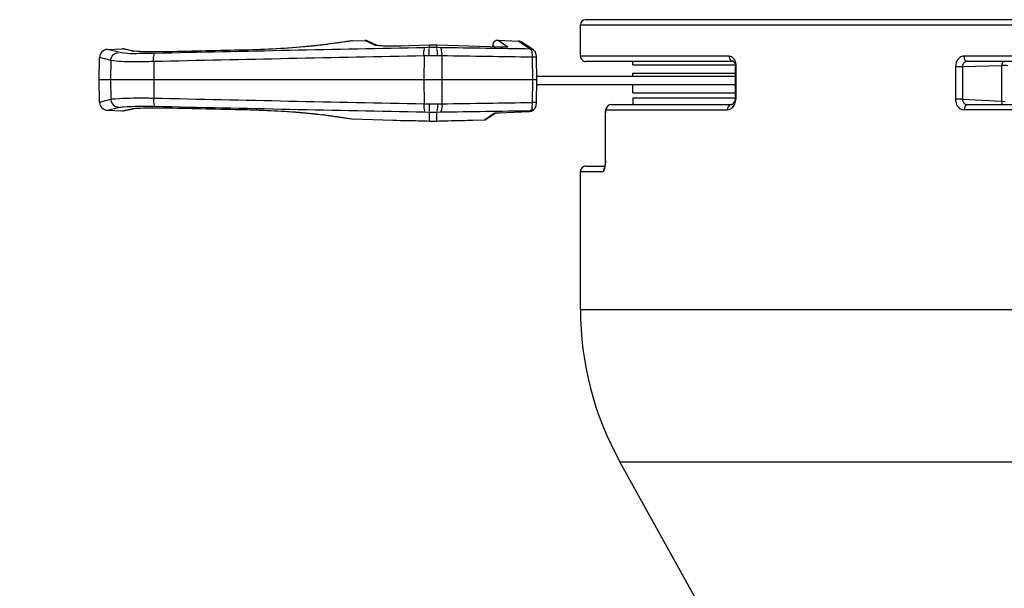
# Paper-space layout 'Sheet' of a CAD drawing. Header units: inches. Extents: x 0.2 to 10.8, y 0.2 to 8.3.
# Tile 369 of 545: x 9.143 to 9.52, y 1.964 to 2.182. Entities that reach past the tile are written whole.
import ezdxf

# ---------------------------------------------------------------- set-up
doc = ezdxf.new("R2010")
doc.units = ezdxf.units.IN
doc.header["$MEASUREMENT"] = 0
doc.layers.get('0').update_dxf_attribs({"lineweight": 5})
doc.styles.add('My Text', font='tahoma.ttf')
doc.dimstyles.new('My Dimension - mm [in] (ANSI)$0', dxfattribs={"dimtxt": 0.12, "dimasz": 0.09842519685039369, "dimexe": 0.125, "dimexo": 0.06299999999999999, "dimgap": 0.03149606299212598, "dimtad": 0, "dimlfac": 250, "dimzin": 4, "dimdsep": 46, "dimtxsty": 'My Text', "dimblk": 'Filled-1', "dimcen": 0.09, "dimclrd": 1, "dimclre": 1, "dimclrt": 1, "dimadec": 1, "dimazin": 1, "dimtfac": 1, "dimtofl": 0, "dimtmove": 0, "dimatfit": 3, "dimfxl": 1, "dimtolj": 1, "dimtzin": 4, "dimlwd": -1, "dimlwe": -1, "dimarcsym": 0})

# ---------------------------------------------------------------- blocks, each defined once
blk = doc.blocks.new('*D12')
at = {"color": 1, "true_color": 0xff0000}
for p, q in [((9.686943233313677, 3.704310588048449), (8.70559147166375, 3.704310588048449)), ((8.83059147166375, 3.605885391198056), (8.83059147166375, 3.470499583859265)), ((8.83059147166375, 1.606466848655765), (8.83059147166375, 1.741852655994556)), ((9.426522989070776, 1.508041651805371), (8.70559147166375, 1.508041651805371))]:
    blk.add_line(p, q, dxfattribs=at)
at = {"layer": 'Defpoints', "color": 0}
for p in [(9.749943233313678, 3.704310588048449), (8.83059147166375, 1.508041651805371), (9.489522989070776, 1.508041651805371)]:
    blk.add_point(p, dxfattribs=at)
at = {"color": 1, "true_color": 0xff0000, "insert": (8.83059147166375, 2.606176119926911), "char_height": 0.12, "attachment_point": 5, "rotation": 90, "style": 'My Text'}
blk.add_mtext('\\A1;549.07 mm [21.617 in]', dxfattribs=at)
blk = doc.blocks.new('Filled-1')

psp = doc.layouts.new('Sheet')

# ---------------------------------------------------------------- linework, layer by layer
at = {"color": 0, "linetype": 'ByBlock', "lineweight": -3}
for p, q in [((10.07596068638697, 2.181687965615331), (9.359925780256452, 2.181687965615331)), ((9.357943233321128, 2.179688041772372), (10.07794323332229, 2.179688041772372)), ((9.357943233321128, 2.167705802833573), (9.357943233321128, 2.179688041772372)), ((9.270386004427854, 2.173570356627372), (9.259653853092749, 2.172079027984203)), ((9.270605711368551, 2.173590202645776), (9.270386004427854, 2.173570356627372)), ((9.270605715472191, 2.173590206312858), (9.270429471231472, 2.173564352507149)), ((9.270605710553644, 2.17359022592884), (9.275473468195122, 2.17376021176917)), ((9.279339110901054, 2.171974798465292), (9.275473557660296, 2.173760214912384)), ((9.280153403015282, 2.171840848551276), (9.27638122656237, 2.173577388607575)), ((9.32645987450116, 2.173800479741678), (9.334235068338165, 2.173528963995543)), ((9.32646000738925, 2.173800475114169), (9.330168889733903, 2.171319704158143)), ((9.334235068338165, 2.173528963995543), (9.338977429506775, 2.17044896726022)), ((9.177029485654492, 2.170322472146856), (9.182614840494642, 2.170517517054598)), ((9.18123449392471, 2.169235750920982), (9.177029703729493, 2.17032247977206)), ((9.186248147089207, 2.169744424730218), (9.182614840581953, 2.170517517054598)), ((9.186728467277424, 2.169705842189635), (9.183101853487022, 2.170474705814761)), ((9.229381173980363, 2.1700587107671), (9.200202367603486, 2.169403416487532)), ((9.259844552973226, 2.172091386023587), (9.259653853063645, 2.172079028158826)), ((9.259844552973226, 2.172091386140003), (9.259661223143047, 2.172067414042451)), ((9.279339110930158, 2.171974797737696), (9.279970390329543, 2.171900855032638)), ((9.279970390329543, 2.171900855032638), (9.280241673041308, 2.171800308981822)), ((9.30014725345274, 2.170984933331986), (9.298470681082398, 2.170943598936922)), ((9.30014725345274, 2.170984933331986), (9.30014725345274, 2.171994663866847)), ((9.302939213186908, 2.171994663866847), (9.30014725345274, 2.171994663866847)), ((9.302939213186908, 2.170993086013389), (9.30014725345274, 2.170984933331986)), ((9.302939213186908, 2.170993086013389), (9.302939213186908, 2.171994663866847)), ((9.32739421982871, 2.171137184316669), (9.302939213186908, 2.171994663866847)), ((9.304425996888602, 2.170965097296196), (9.302939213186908, 2.170993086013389)), ((9.324390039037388, 2.171250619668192), (9.324390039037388, 2.171801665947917)), ((9.324390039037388, 2.171801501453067), (9.325265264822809, 2.171219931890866)), ((9.32956079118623, 2.171178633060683), (9.327394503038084, 2.171145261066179)), ((9.3295621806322, 2.171178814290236), (9.329158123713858, 2.171145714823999)), ((9.329549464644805, 2.171234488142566), (9.32939721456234, 2.171161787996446)), ((9.330168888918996, 2.171319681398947), (9.329549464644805, 2.171234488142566)), ((9.339992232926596, 2.170139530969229), (9.335252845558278, 2.173208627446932)), ((9.173793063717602, 2.158670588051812), (9.173941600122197, 2.167180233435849)), ((9.178218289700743, 2.166099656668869), (9.17394165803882, 2.167180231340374)), ((9.178218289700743, 2.166099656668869), (9.17809151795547, 2.158670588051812)), ((9.186248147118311, 2.16974442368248), (9.186728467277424, 2.169705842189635)), ((9.29810774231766, 2.167819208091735), (9.29808405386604, 2.158670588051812)), ((9.30010666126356, 2.167860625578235), (9.29810774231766, 2.167819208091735)), ((9.30316915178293, 2.167868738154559), (9.30010666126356, 2.167860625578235)), ((9.30494179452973, 2.167840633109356), (9.30316915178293, 2.167868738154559)), ((9.30494179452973, 2.167840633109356), (9.304973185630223, 2.158670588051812)), ((9.341093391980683, 2.167326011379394), (9.339485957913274, 2.167321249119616)), ((9.339485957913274, 2.16732124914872), (9.339657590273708, 2.158670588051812)), ((9.34080261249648, 2.169149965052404), (9.340707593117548, 2.169331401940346)), ((9.340937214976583, 2.16873486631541), (9.340879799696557, 2.168916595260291)), ((9.341024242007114, 2.168266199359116), (9.340986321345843, 2.168475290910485)), ((9.341265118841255, 2.158670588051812), (9.341093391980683, 2.167326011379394)), ((9.414826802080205, 2.167705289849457), (9.357943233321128, 2.167705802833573)), ((9.416740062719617, 2.166587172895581), (9.41608566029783, 2.167262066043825)), ((9.417012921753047, 2.166148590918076), (9.416740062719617, 2.166587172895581)), ((9.417211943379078, 2.165714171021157), (9.417012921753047, 2.166148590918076)), ((9.646321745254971, 2.167705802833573), (9.504703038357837, 2.167705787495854)), ((9.19122900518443, 2.165603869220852), (9.19110943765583, 2.165603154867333)), ((9.191374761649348, 2.165604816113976), (9.19122900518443, 2.165603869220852)), ((9.191549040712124, 2.165606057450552), (9.191374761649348, 2.165604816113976)), ((9.194406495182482, 2.165642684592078), (9.194061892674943, 2.165636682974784)), ((9.194695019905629, 2.165648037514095), (9.194406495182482, 2.165642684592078)), ((9.194695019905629, 2.165648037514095), (9.194676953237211, 2.158670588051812)), ((9.416510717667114, 2.165705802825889), (9.359979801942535, 2.165705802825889)), ((9.377943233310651, 2.164470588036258), (9.377943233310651, 2.165705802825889)), ((9.377943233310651, 2.164470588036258), (9.417159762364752, 2.164470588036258)), ((9.417508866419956, 2.164654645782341), (9.417211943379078, 2.165714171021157)), ((9.41725163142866, 2.163746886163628), (9.417582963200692, 2.163747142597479)), ((9.41725163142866, 2.152294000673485), (9.41725163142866, 2.163746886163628)), ((9.417582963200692, 2.163747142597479), (9.417508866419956, 2.164654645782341)), ((9.4175829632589, 2.152294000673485), (9.417582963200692, 2.163747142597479)), ((9.50404966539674, 2.163695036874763), (9.501432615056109, 2.163695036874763)), ((9.501432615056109, 2.163695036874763), (9.501432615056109, 2.151225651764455)), ((9.519170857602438, 2.164063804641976), (9.50404966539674, 2.163695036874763)), ((9.50404966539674, 2.163695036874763), (9.50404966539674, 2.151225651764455)), ((9.646286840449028, 2.165706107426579), (9.505908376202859, 2.165706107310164)), ((9.519170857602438, 2.150487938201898), (9.519170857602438, 2.164063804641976)), ((9.341265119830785, 2.158670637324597), (9.173793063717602, 2.158670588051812)), ((9.173941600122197, 2.15016094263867), (9.173793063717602, 2.158670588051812)), ((9.17809151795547, 2.158670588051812), (9.178218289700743, 2.151241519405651)), ((9.194676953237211, 2.158670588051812), (9.194695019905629, 2.151693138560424)), ((9.29808405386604, 2.158670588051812), (9.29810774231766, 2.149521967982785)), ((9.304973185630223, 2.158670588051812), (9.30494179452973, 2.149500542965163)), ((9.339657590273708, 2.158670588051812), (9.339485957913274, 2.1500199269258)), ((9.341093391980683, 2.150015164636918), (9.341265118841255, 2.158670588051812)), ((9.34123734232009, 2.160070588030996), (9.382964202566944, 2.160070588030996)), ((9.377943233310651, 2.161270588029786), (9.41725163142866, 2.161270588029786)), ((9.377943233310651, 2.160070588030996), (9.377943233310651, 2.161270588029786)), ((9.382964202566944, 2.160070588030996), (9.41725163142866, 2.160070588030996)), ((9.341229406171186, 2.156870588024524), (9.382964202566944, 2.156870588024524)), ((9.377943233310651, 2.153670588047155), (9.377943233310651, 2.156870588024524)), ((9.382964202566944, 2.156870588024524), (9.41725163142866, 2.156870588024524)), ((9.17394165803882, 2.150160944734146), (9.178218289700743, 2.151241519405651)), ((9.191109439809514, 2.151738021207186), (9.19122900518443, 2.151737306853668)), ((9.19122900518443, 2.151737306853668), (9.191374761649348, 2.151736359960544)), ((9.191374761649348, 2.151736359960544), (9.191549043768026, 2.151735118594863)), ((9.194061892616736, 2.151704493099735), (9.194406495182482, 2.151698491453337)), ((9.194406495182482, 2.151698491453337), (9.194695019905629, 2.151693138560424)), ((9.377943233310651, 2.153670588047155), (9.41725163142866, 2.153670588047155)), ((9.41720882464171, 2.151670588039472), (9.377943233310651, 2.151670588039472)), ((9.377943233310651, 2.151670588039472), (9.377943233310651, 2.149201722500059)), ((9.417144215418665, 2.149841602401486), (9.417544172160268, 2.151541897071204)), ((9.41722688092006, 2.151818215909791), (9.417199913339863, 2.151670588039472)), ((9.41725163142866, 2.152294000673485), (9.4175829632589, 2.152294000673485)), ((9.417544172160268, 2.151541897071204), (9.4175829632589, 2.152294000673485)), ((9.50404966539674, 2.151225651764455), (9.501432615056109, 2.151225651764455)), ((9.50404966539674, 2.151225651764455), (9.519170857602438, 2.150487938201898)), ((9.17702949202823, 2.147018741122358), (9.18123449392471, 2.148105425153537)), ((9.182614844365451, 2.146823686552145), (9.186248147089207, 2.147596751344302)), ((9.183101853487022, 2.146866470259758), (9.186728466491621, 2.147635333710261)), ((9.186248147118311, 2.147596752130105), (9.186728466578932, 2.147635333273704)), ((9.186737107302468, 2.14763716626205), (9.188165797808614, 2.147795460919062)), ((9.200202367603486, 2.147937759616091), (9.229381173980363, 2.147282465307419)), ((9.29810774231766, 2.149521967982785), (9.30010666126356, 2.149480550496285)), ((9.30010666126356, 2.149480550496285), (9.30316915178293, 2.14947243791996)), ((9.30316915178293, 2.14947243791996), (9.30494179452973, 2.149500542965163)), ((9.339414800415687, 2.146828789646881), (9.339992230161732, 2.147201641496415)), ((9.341093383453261, 2.150015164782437), (9.339485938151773, 2.150019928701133)), ((9.33999166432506, 2.147201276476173), (9.339711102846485, 2.147051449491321)), ((9.33999368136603, 2.147202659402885), (9.340292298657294, 2.147437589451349)), ((9.367801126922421, 2.147864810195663), (9.36769242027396, 2.1474754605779)), ((9.36782159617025, 2.147202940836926), (9.41405453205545, 2.147202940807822)), ((9.369113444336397, 2.149094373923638), (9.368658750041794, 2.14882212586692)), ((9.369834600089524, 2.149201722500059), (9.415801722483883, 2.149201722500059)), ((9.416952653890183, 2.149397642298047), (9.417144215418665, 2.149841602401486)), ((9.931174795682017, 2.14720294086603), (9.5047116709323, 2.14720294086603)), ((9.505937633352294, 2.149201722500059), (9.667193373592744, 2.149201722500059)), ((9.519170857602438, 2.150487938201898), (9.520371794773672, 2.150402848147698)), ((9.177029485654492, 2.147018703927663), (9.182614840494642, 2.146823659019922)), ((9.25984455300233, 2.145249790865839), (9.259653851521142, 2.145262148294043)), ((9.259653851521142, 2.145262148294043), (9.270386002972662, 2.14377081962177)), ((9.259661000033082, 2.145273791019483), (9.259844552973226, 2.145249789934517)), ((9.270386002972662, 2.14377081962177), (9.270605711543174, 2.143750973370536)), ((9.270387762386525, 2.143782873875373), (9.270605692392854, 2.143750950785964)), ((9.270605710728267, 2.143750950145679), (9.286301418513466, 2.143202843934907)), ((9.298470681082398, 2.146397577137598), (9.30014725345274, 2.146356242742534)), ((9.30014725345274, 2.142896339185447), (9.30014725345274, 2.146356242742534)), ((9.30014725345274, 2.146356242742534), (9.302939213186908, 2.146348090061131)), ((9.302939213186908, 2.146348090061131), (9.304425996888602, 2.146376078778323)), ((9.302939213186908, 2.142896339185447), (9.302939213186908, 2.146348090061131)), ((9.321232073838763, 2.143358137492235), (9.324980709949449, 2.145889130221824)), ((9.32186090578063, 2.143562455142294), (9.32545401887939, 2.145984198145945)), ((9.324980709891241, 2.145889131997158), (9.32542609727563, 2.145987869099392)), ((9.324980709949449, 2.145889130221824), (9.325138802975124, 2.145942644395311)), ((9.325138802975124, 2.145942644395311), (9.325476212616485, 2.145999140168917)), ((9.325357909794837, 2.145966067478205), (9.32545401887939, 2.145984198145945)), ((9.32545401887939, 2.145984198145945), (9.32696281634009, 2.146105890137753)), ((9.325476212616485, 2.145999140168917), (9.325878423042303, 2.146044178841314)), ((9.325762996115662, 2.146025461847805), (9.326962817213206, 2.146105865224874)), ((9.325878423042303, 2.146044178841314), (9.326962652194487, 2.146110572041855)), ((9.32696281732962, 2.146105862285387), (9.338389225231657, 2.146506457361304)), ((9.338977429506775, 2.146892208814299), (9.338389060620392, 2.146511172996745)), ((9.338389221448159, 2.146506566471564), (9.339216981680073, 2.146716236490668)), ((9.338389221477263, 2.146506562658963), (9.338604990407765, 2.146527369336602)), ((9.339711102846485, 2.147051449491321), (9.338977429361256, 2.14689221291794)), ((9.339216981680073, 2.146716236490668), (9.33939282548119, 2.146814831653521)), ((9.367481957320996, 2.127618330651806), (9.367481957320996, 2.146013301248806)), ((9.28630191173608, 2.14320282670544), (9.286375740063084, 2.143201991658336)), ((9.286328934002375, 2.143202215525), (9.300691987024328, 2.142882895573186)), ((9.299215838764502, 2.142926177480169), (9.30014725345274, 2.142896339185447)), ((9.300149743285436, 2.142895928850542), (9.301543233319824, 2.142873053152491)), ((9.300984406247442, 2.14287798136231), (9.301543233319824, 2.142873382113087)), ((9.301543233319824, 2.142873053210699), (9.302936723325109, 2.142895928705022)), ((9.301543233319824, 2.142873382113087), (9.302088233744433, 2.142877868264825)), ((9.302380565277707, 2.142882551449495), (9.316757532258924, 2.143202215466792)), ((9.302939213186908, 2.142896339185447), (9.303820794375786, 2.142924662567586)), ((9.316710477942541, 2.143201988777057), (9.31678455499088, 2.14320282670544)), ((9.316785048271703, 2.143202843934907), (9.32123195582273, 2.143358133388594)), ((9.3599780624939, 2.125635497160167), (9.367327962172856, 2.125635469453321)), ((9.366875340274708, 2.124645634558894), (9.366608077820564, 2.123635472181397)), ((9.367169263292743, 2.124941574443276), (9.366875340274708, 2.124645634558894)), ((9.36718537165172, 2.124986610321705), (9.36716139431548, 2.124919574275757)), ((9.367390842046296, 2.126025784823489), (9.36718537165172, 2.124986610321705)), ((9.367402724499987, 2.126126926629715), (9.367328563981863, 2.125635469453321)), ((9.367481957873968, 2.127618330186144), (9.367390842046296, 2.126025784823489)), ((9.367507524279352, 2.126662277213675), (9.367535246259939, 2.127618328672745)), ((9.357943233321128, 2.123635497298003), (9.366608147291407, 2.123635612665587)), ((9.357943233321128, 2.070704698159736), (9.357943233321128, 2.123635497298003)), ((9.942048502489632, 2.070704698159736), (9.357943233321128, 2.070704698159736)), ((9.372988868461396, 2.012527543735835), (9.715933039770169, 2.012527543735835)), ((9.429405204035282, 1.910749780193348), (9.372988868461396, 2.012527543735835))]:
    psp.add_line(p, q, dxfattribs=at)
for points in [[(9.259653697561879, 2.172079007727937), (9.256929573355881, 2.171751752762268), (9.253299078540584, 2.171383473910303), (9.249069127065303, 2.171023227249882), (9.244371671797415, 2.170693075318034), (9.239356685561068, 2.170412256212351), (9.23418679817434, 2.170195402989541), (9.229381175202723, 2.170058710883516)], [(9.30014725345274, 2.171994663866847), (9.288691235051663, 2.171602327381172), (9.287761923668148, 2.171578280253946), (9.286871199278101, 2.171562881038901), (9.286024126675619, 2.171555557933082), (9.285224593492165, 2.171555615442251), (9.284475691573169, 2.171562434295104), (9.2837798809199, 2.171575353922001), (9.283138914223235, 2.171593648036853), (9.282553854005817, 2.171616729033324), (9.282025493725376, 2.17164393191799), (9.281555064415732, 2.171674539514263), (9.281143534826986, 2.171707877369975), (9.28079251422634, 2.171743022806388), (9.280508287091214, 2.171778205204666), (9.280296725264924, 2.17181083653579), (9.280164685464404, 2.171836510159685)], [(9.33999218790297, 2.170139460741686), (9.339711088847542, 2.170289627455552), (9.338977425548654, 2.170448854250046)], [(9.341093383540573, 2.167325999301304), (9.341076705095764, 2.16773223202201), (9.341022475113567, 2.168284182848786), (9.340933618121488, 2.168753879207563), (9.340795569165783, 2.169171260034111), (9.340573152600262, 2.169576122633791), (9.340252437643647, 2.16994040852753), (9.339992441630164, 2.170139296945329)], [(9.200202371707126, 2.169403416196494), (9.197279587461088, 2.169355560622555), (9.194304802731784, 2.169350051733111), (9.191763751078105, 2.169387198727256), (9.189712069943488, 2.169456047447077), (9.188174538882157, 2.16954488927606), (9.18715822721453, 2.169640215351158), (9.186737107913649, 2.169704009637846)], [(9.41608566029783, 2.167262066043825), (9.41571084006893, 2.167492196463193), (9.415294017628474, 2.167646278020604), (9.414826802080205, 2.167705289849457)], [(9.41650989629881, 2.16570580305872), (9.415685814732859, 2.165962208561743), (9.415057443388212, 2.16669549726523), (9.414826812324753, 2.167705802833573)], [(9.504703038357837, 2.167705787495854), (9.504275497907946, 2.167671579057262), (9.503875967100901, 2.1675761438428), (9.503485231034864, 2.167418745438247), (9.50309433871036, 2.16718910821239), (9.502703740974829, 2.166871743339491), (9.502323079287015, 2.166448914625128), (9.501981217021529, 2.165921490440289), (9.50170327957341, 2.165294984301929), (9.501509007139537, 2.16455810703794), (9.501432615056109, 2.163695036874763)], [(9.505908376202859, 2.165706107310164), (9.505307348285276, 2.165962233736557), (9.504865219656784, 2.166695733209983), (9.504703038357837, 2.167705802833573)], [(9.416487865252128, 2.165706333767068), (9.416494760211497, 2.165703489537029), (9.416637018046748, 2.165598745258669), (9.416881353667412, 2.165277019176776), (9.41711318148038, 2.164728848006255), (9.417241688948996, 2.164016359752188), (9.417251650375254, 2.163746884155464)], [(9.505908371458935, 2.165706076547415), (9.505667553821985, 2.165688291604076), (9.505442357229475, 2.16563992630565), (9.505221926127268, 2.165560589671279), (9.505001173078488, 2.165445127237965), (9.504780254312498, 2.165285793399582), (9.504564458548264, 2.165073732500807), (9.504369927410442, 2.164809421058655), (9.50421067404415, 2.164495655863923), (9.504097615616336, 2.164126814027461), (9.504049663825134, 2.163695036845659)], [(9.417251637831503, 2.152294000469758), (9.417222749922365, 2.151738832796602), (9.417030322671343, 2.150795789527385), (9.416691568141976, 2.150017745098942), (9.416290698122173, 2.149495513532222), (9.415947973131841, 2.149252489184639), (9.415741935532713, 2.149202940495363)], [(9.501432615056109, 2.151225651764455), (9.501461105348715, 2.150696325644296), (9.501540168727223, 2.150203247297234), (9.501669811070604, 2.149722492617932), (9.50185821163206, 2.149242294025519), (9.502118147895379, 2.148762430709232), (9.502464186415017, 2.14829467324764), (9.502895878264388, 2.14787447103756), (9.5034083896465, 2.147533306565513), (9.504009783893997, 2.147295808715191), (9.5047116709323, 2.14720294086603)], [(9.50404966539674, 2.151225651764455), (9.504072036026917, 2.150960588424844), (9.504122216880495, 2.150713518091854), (9.504200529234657, 2.150472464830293), (9.504311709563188, 2.15023151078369), (9.504462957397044, 2.149990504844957), (9.504662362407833, 2.149755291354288), (9.504909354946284, 2.1495436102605), (9.505201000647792, 2.14937123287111), (9.505541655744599, 2.149250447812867), (9.50593764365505, 2.149201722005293)], [(9.18673790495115, 2.147637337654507), (9.18714867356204, 2.147699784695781), (9.188154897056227, 2.147794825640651), (9.189678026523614, 2.147883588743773), (9.191714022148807, 2.147952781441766)], [(9.191740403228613, 2.147953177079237), (9.194244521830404, 2.147990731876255), (9.197222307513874, 2.147986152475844), (9.200202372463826, 2.147937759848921)], [(9.229381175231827, 2.147282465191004), (9.234154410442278, 2.147146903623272), (9.239324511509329, 2.146930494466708), (9.244340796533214, 2.146650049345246), (9.249040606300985, 2.146320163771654), (9.253273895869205, 2.145960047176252), (9.256908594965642, 2.145591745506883), (9.259653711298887, 2.145262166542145)], [(9.340293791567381, 2.147438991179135), (9.340600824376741, 2.147805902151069), (9.340811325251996, 2.148207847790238), (9.340941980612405, 2.148621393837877), (9.341026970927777, 2.149090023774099), (9.341078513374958, 2.149638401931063), (9.341093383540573, 2.150015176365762)], [(9.369738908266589, 2.149202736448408), (9.369096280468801, 2.149091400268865), (9.368307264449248, 2.148605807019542), (9.367796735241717, 2.14785838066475), (9.36754708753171, 2.146941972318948), (9.367481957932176, 2.146013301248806)], [(9.367535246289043, 2.146013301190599), (9.367537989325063, 2.146178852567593), (9.36754663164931, 2.146347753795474), (9.367562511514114, 2.146523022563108), (9.36758778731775, 2.14670352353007), (9.367625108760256, 2.146881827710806), (9.367676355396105, 2.147040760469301), (9.367742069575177, 2.147156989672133), (9.36782159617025, 2.147202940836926)], [(9.369738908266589, 2.149202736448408), (9.368833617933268, 2.14895779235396), (9.368093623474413, 2.148223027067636), (9.36782159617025, 2.14720294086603)], [(9.41405453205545, 2.147202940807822), (9.414571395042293, 2.147258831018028), (9.4150433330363, 2.147409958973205), (9.415471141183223, 2.147636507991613), (9.415854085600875, 2.147921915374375), (9.416190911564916, 2.148250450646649), (9.416482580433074, 2.148608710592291), (9.416734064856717, 2.148990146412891), (9.416952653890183, 2.149397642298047)], [(9.41574193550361, 2.149202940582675), (9.414932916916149, 2.148957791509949), (9.41429063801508, 2.148223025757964), (9.41405453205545, 2.14720294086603)], [(9.505937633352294, 2.149201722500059), (9.505328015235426, 2.148957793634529), (9.504877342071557, 2.148223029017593), (9.5047116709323, 2.14720294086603)], [(9.519532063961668, 2.149201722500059), (9.51933720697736, 2.149485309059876), (9.519170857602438, 2.150487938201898)], [(9.338389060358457, 2.146511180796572), (9.338988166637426, 2.146620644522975), (9.339393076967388, 2.146814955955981)], [(9.366608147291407, 2.123635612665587), (9.366733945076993, 2.12367421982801), (9.366855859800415, 2.123785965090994), (9.36697885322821, 2.123978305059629), (9.367103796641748, 2.124268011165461), (9.367228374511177, 2.124677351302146), (9.367343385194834, 2.125212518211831), (9.367438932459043, 2.125868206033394), (9.367507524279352, 2.126662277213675)]]:
    psp.add_lwpolyline(points, dxfattribs=at)
for centre, radius, start, end in [((9.359943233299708, 2.179688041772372), 0.002, 90.5000000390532, 180), ((9.275543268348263, 2.17176139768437), 0.001999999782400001, 65.22983933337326, 92.0000011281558), ((9.326390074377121, 2.171801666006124), 0.001999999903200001, 88.000000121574, 180.0000012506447), ((9.334165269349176, 2.171530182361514), 0.002, 57.05811427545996, 88.000000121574), ((9.177141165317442, 2.167124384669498), 0.003199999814, 91.999999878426, 178.9999968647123), ((9.182684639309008, 2.16851870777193), 0.001999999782, 77.95925703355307, 91.99996733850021), ((9.86477804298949, -27.3621439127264), 29.53851658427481, 91.09853214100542, 91.29916544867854), ((9.281623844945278, 2.182283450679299), 0.0105933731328, 261.8114684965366, 262.2927588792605), ((9.076394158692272, -14.25098328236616), 16.4235315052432, 89.08390269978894, 89.20445374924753), ((9.869372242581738, -27.50533044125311), 29.67864810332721, 91.10291645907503, 91.30260268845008), ((9.07412790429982, -14.33258687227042), 16.50204178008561, 89.07862596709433, 89.19857848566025), ((9.359943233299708, 2.167705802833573), 0.002, 180, 270.9999997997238), ((9.869372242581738, 31.82267161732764), 29.67864810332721, 268.6973973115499, 268.897083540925), ((9.177141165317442, 2.150216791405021), 0.003199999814, 181.0000031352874, 268.0000001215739), ((9.86477804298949, 31.67948508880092), 29.53851658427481, 268.7008345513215, 268.9014678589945), ((9.074127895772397, 18.64992862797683), 16.5020423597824, 270.8014215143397, 270.9213740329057), ((9.182684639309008, 2.14882246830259), 0.001999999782, 268.0000326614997, 282.0407425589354), ((9.076394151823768, 18.5683249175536), 16.42353196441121, 270.7955462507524, 270.9160973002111), ((9.321190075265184, 2.144557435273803), 0.0011999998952, 272.0000011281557, 303.9884395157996), ((9.359943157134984, 2.123635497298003), 0.002, 88.99998435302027, 180), ((9.477943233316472, 2.070704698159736), 0.12, 180, 209.0000001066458)]:
    psp.add_arc(centre, radius, start, end, dxfattribs=at)
for points, knots in [([(9.270429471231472, 2.173564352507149), (9.27005052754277, 2.173508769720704), (9.266525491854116, 2.172994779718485), (9.262996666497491, 2.17250638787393), (9.259844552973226, 2.172091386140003)], [0, 0, 0, 0, 0.1075139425, 1, 1, 1, 1]), ([(9.259661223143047, 2.172067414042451), (9.257769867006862, 2.171821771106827), (9.247706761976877, 2.170754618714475), (9.237589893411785, 2.170232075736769), (9.22938119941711, 2.170052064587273)], [0, 0, 0, 0, 0.1885015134, 1, 1, 1, 1]), ([(9.279861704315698, 2.171838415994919), (9.279756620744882, 2.171857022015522), (9.279580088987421, 2.171892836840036), (9.279405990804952, 2.171944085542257), (9.279339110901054, 2.171974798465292)], [0, 0, 0, 0, 0.5918491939, 1, 1, 1, 1]), ([(9.280115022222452, 2.171798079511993), (9.280071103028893, 2.171804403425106), (9.27998654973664, 2.171817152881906), (9.279902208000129, 2.171831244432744), (9.279861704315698, 2.171838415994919)], [0, 0, 0, 0, 0.5189370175, 1, 1, 1, 1]), ([(9.289219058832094, 2.171611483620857), (9.288297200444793, 2.171579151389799), (9.285293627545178, 2.171526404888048), (9.282268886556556, 2.171506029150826), (9.280203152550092, 2.171785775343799)], [0, 0, 0, 0, 0.3067577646, 1, 1, 1, 1]), ([(9.29810774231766, 2.167819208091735), (9.298096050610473, 2.168538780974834), (9.297882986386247, 2.168877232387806), (9.298377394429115, 2.170804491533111), (9.298455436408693, 2.17059361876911)], [0, 0, 0, 0, 0.7619414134, 1, 1, 1, 1]), ([(9.300106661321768, 2.167860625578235), (9.300085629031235, 2.168580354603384), (9.30000130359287, 2.168797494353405), (9.300122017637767, 2.170838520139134), (9.300150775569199, 2.17063447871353)], [0, 0, 0, 0, 0.7774977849, 1, 1, 1, 1]), ([(9.3031691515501, 2.167868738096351), (9.303184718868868, 2.168588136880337), (9.303353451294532, 2.168863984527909), (9.303003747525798, 2.170850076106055), (9.302946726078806, 2.170642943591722)], [0, 0, 0, 0, 0.7700805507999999, 1, 1, 1, 1]), ([(9.304941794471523, 2.167840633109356), (9.304949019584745, 2.168560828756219), (9.305195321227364, 2.168984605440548), (9.304553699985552, 2.170831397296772), (9.304450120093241, 2.170615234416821)], [0, 0, 0, 0, 0.7502962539, 1, 1, 1, 1]), ([(9.329523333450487, 2.17114600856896), (9.329229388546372, 2.17112060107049), (9.328568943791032, 2.171099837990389), (9.327908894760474, 2.171126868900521), (9.327545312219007, 2.171157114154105)], [0, 0, 0, 0, 0.4471134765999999, 1, 1, 1, 1]), ([(9.330168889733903, 2.171319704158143), (9.330209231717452, 2.171292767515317), (9.329826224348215, 2.171107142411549), (9.329702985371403, 2.171161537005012), (9.329523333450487, 2.17114600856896)], [0, 0, 0, 0, 0.2119840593, 1, 1, 1, 1]), ([(9.338977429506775, 2.17044896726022), (9.33929007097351, 2.170274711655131), (9.339371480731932, 2.16902165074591), (9.33949868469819, 2.168101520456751), (9.339441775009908, 2.167433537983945)], [0, 0, 0, 0, 0.3480647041, 1, 1, 1, 1]), ([(9.19110943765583, 2.165603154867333), (9.189595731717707, 2.165594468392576), (9.185306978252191, 2.165673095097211), (9.180945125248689, 2.165519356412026), (9.178218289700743, 2.166099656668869)], [0, 0, 0, 0, 0.3518970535, 1, 1, 1, 1]), ([(9.195057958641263, 2.168779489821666), (9.193458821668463, 2.168743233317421), (9.188867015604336, 2.168786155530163), (9.184153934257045, 2.168490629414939), (9.18123449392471, 2.169235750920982)], [0, 0, 0, 0, 0.3467797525, 1, 1, 1, 1]), ([(9.186621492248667, 2.169680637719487), (9.186553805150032, 2.169690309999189), (9.186428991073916, 2.169709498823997), (9.186304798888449, 2.169732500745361), (9.186248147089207, 2.169744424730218)], [0, 0, 0, 0, 0.541505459, 1, 1, 1, 1]), ([(9.187221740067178, 2.169609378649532), (9.187114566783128, 2.16962014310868), (9.186914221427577, 2.169641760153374), (9.186714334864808, 2.169667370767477), (9.186621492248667, 2.169680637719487)], [0, 0, 0, 0, 0.534558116, 1, 1, 1, 1]), ([(9.20017859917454, 2.169397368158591), (9.19881181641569, 2.169365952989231), (9.194493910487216, 2.169321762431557), (9.190160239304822, 2.169314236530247), (9.187221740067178, 2.169609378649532)], [0, 0, 0, 0, 0.3164371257, 1, 1, 1, 1]), ([(9.194695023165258, 2.165648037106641), (9.194680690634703, 2.166377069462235), (9.19443269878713, 2.166716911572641), (9.194970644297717, 2.168628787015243), (9.195041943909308, 2.168423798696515)], [0, 0, 0, 0, 0.770627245, 1, 1, 1, 1]), ([(9.194061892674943, 2.165636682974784), (9.193639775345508, 2.165629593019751), (9.192802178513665, 2.165617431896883), (9.191964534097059, 2.165609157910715), (9.191549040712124, 2.165606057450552)], [0, 0, 0, 0, 0.5039823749, 1, 1, 1, 1]), ([(9.519790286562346, 2.165736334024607), (9.51957346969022, 2.1655335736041), (9.519256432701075, 2.164984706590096), (9.519167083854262, 2.164373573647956), (9.519170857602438, 2.164063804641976)], [0, 0, 0, 0, 0.4893351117, 1, 1, 1, 1]), ([(9.521512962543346, 2.16419374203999), (9.521472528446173, 2.163990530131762), (9.520299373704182, 2.164337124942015), (9.519745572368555, 2.164081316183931), (9.519170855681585, 2.164063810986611)], [0, 0, 0, 0, 0.2648954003, 1, 1, 1, 1]), ([(9.178218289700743, 2.151241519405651), (9.178772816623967, 2.151359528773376), (9.183072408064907, 2.151737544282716), (9.187373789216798, 2.151759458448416), (9.191109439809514, 2.151738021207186)], [0, 0, 0, 0, 0.131766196, 1, 1, 1, 1]), ([(9.191549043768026, 2.151735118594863), (9.191964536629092, 2.151732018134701), (9.192802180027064, 2.151723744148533), (9.19363977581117, 2.151711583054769), (9.194061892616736, 2.151704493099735)], [0, 0, 0, 0, 0.4960176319, 1, 1, 1, 1]), ([(9.194695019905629, 2.151693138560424), (9.194680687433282, 2.150964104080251), (9.194432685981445, 2.15062426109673), (9.194970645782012, 2.148712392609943), (9.195041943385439, 2.148917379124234)], [0, 0, 0, 0, 0.7706297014, 1, 1, 1, 1]), ([(9.18123449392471, 2.148105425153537), (9.181811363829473, 2.148252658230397), (9.18643193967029, 2.148662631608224), (9.191040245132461, 2.148652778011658), (9.195057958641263, 2.148561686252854)], [0, 0, 0, 0, 0.129030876, 1, 1, 1, 1]), ([(9.186248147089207, 2.147596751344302), (9.18631763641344, 2.147611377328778), (9.18647210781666, 2.147639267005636), (9.186627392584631, 2.147661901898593), (9.186712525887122, 2.147673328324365)], [0, 0, 0, 0, 0.4525685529, 1, 1, 1, 1]), ([(9.18672121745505, 2.147674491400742), (9.186799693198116, 2.14768496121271), (9.186965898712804, 2.147705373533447), (9.187132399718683, 2.147723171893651), (9.187220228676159, 2.147732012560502)], [0, 0, 0, 0, 0.4728215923, 1, 1, 1, 1]), ([(9.187220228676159, 2.147732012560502), (9.187937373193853, 2.147804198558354), (9.192253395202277, 2.148055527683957), (9.19657910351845, 2.148026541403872), (9.20017859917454, 2.147943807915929)], [0, 0, 0, 0, 0.1667976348, 1, 1, 1, 1]), ([(9.229381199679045, 2.147289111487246), (9.23230690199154, 2.147224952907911), (9.242416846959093, 2.146867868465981), (9.252529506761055, 2.146199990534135), (9.259661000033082, 2.145273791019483)], [0, 0, 0, 0, 0.2892336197, 1, 1, 1, 1]), ([(9.298107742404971, 2.149521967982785), (9.298096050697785, 2.148802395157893), (9.297882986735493, 2.148463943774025), (9.298377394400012, 2.146536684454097), (9.298455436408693, 2.146747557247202)], [0, 0, 0, 0, 0.7619413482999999, 1, 1, 1, 1]), ([(9.300106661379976, 2.149480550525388), (9.30008562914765, 2.148760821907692), (9.300001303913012, 2.148543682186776), (9.30012201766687, 2.146502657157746), (9.300150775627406, 2.14670669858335)], [0, 0, 0, 0, 0.7774976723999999, 1, 1, 1, 1]), ([(9.303169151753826, 2.149472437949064), (9.303184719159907, 2.148753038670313), (9.30335345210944, 2.148477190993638), (9.303003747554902, 2.146491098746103), (9.302946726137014, 2.146698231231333)], [0, 0, 0, 0, 0.7700807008, 1, 1, 1, 1]), ([(9.30494179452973, 2.149500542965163), (9.304949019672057, 2.148780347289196), (9.305195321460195, 2.148356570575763), (9.304553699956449, 2.146509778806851), (9.304450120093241, 2.146725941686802)], [0, 0, 0, 0, 0.7502962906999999, 1, 1, 1, 1]), ([(9.339485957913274, 2.1500199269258), (9.339485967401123, 2.14938919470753), (9.339304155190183, 2.148528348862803), (9.33943341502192, 2.147240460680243), (9.3391125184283, 2.147061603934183)], [0, 0, 0, 0, 0.6319283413, 1, 1, 1, 1]), ([(9.259844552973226, 2.145249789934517), (9.261215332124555, 2.145069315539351), (9.264746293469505, 2.144594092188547), (9.268273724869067, 2.14409303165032), (9.27043081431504, 2.143776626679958)], [0, 0, 0, 0, 0.3880701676, 1, 1, 1, 1]), ([(9.3391125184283, 2.147061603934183), (9.339095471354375, 2.147052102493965), (9.339031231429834, 2.147063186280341), (9.339008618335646, 2.147117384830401), (9.3389933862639, 2.147147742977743)], [0, 0, 0, 0, 0.3649152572, 1, 1, 1, 1]), ([(9.286375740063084, 2.143201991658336), (9.286807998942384, 2.143196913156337), (9.291088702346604, 2.14314367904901), (9.295368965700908, 2.143046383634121), (9.299215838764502, 2.142926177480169)], [0, 0, 0, 0, 0.1009775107, 1, 1, 1, 1]), ([(9.303820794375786, 2.142924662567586), (9.305410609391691, 2.14297462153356), (9.309706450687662, 2.143094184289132), (9.314003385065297, 2.143170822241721), (9.316710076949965, 2.143202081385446)], [0, 0, 0, 0, 0.3701245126, 1, 1, 1, 1])]:
    psp.add_open_spline(points, degree=3, knots=knots, dxfattribs=at)
for points in [[(9.229355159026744, 2.170051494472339), (9.219629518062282, 2.169838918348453), (9.209903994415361, 2.169620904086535), (9.20017859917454, 2.169397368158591)], [(9.178218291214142, 2.166099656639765), (9.17825559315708, 2.167419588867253), (9.179879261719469, 2.1694862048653), (9.181048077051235, 2.168871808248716)], [(9.178218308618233, 2.151241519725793), (9.178255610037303, 2.149921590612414), (9.179879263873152, 2.147854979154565), (9.181048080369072, 2.148469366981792)], [(9.20017859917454, 2.147943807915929), (9.209903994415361, 2.147720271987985), (9.219629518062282, 2.147502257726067), (9.229355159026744, 2.147289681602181)]]:
    psp.add_open_spline(points, degree=3, dxfattribs=at)

# ---------------------------------------------------------------- dimensions: what is measured, and where the dimension line sits
dim = psp.add_linear_dim(base=(8.83059147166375, 1.508041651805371), p1=(9.749943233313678, 3.704310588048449), p2=(9.489522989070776, 1.508041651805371), angle=90, dimstyle='My Dimension - mm [in] (ANSI)$0', override={"dimpost": ' mm'})
dim.commit()
dim.dimension.update_dxf_attribs({"geometry": '*D12', "text_midpoint": (8.83059147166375, 2.606176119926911)})

doc.saveas('drawing.dxf')
